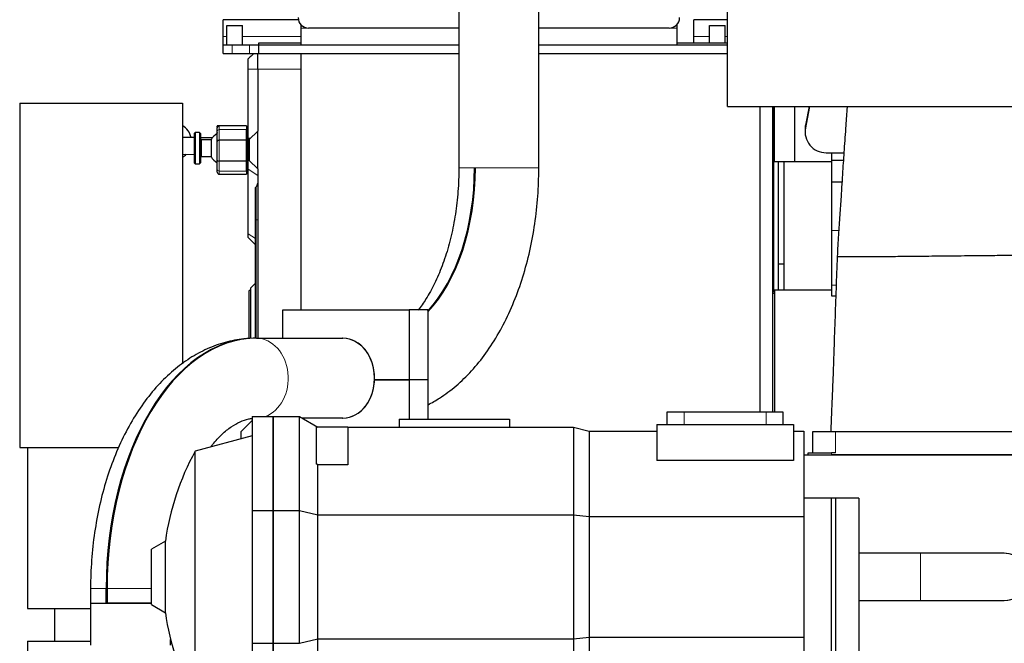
# Model space of a CAD drawing. Header units: inches. Extents: x 0 to 20790, y -12 to 14700.
# Tile 325 of 341: x 13718 to 14655, y 10943 to 11537. Entities that reach past the tile are written whole.
import ezdxf

# ---------------------------------------------------------------- set-up
doc = ezdxf.new("R2010")
doc.units = ezdxf.units.IN
doc.layers.add('1', color=7, linetype='Continuous', true_color=0xffffff)

msp = doc.modelspace()

# ---------------------------------------------------------------- linework, layer by layer
at = {"layer": '1', "color": 2, "linetype": 'Continuous', "lineweight": 25}
for p, q in [((14391.135, 11454.112), (14391.135, 11800.812)), ((14211.685, 11395.592), (14211.685, 11755.592)), ((14135.585, 11721.105), (14135.585, 11395.592)), ((13911.135, 11520.592), (13911.135, 11536.592)), ((13982.836, 11536.592), (13911.135, 11536.592)), ((14359.135, 11520.592), (14359.135, 11536.592)), ((14391.135, 11536.592), (14359.135, 11536.592)), ((13914.635, 11512.592), (13914.635, 11531.092)), ((13914.635, 11531.092), (13929.635, 11531.092)), ((13929.635, 11512.592), (13929.635, 11531.092)), ((13985.135, 11531.978), (13985.135, 11528.592)), ((13985.135, 11528.592), (13985.135, 11512.592)), ((14135.586, 11528.592), (13992.635, 11528.592)), ((14335.635, 11528.592), (14211.683, 11528.592)), ((14343.135, 11531.978), (14343.135, 11528.592)), ((14343.135, 11528.592), (14343.135, 11512.592)), ((14374.135, 11531.092), (14389.135, 11531.092)), ((14374.135, 11514.593), (14374.135, 11531.092)), ((14389.135, 11514.593), (14389.135, 11531.092)), ((13911.135, 11512.592), (13911.135, 11520.592)), ((14359.135, 11514.636), (14359.135, 11520.592)), ((13911.135, 11512.592), (13919.922, 11512.592)), ((13911.135, 11504.592), (13911.135, 11512.592)), ((13919.922, 11512.592), (13936.348, 11512.592)), ((13936.348, 11512.592), (13945.094, 11512.592)), ((13945.094, 11514.593), (13985.14, 11514.593)), ((13945.094, 11504.593), (13945.094, 11514.593)), ((13945.135, 11512.592), (14135.587, 11512.592)), ((13945.135, 11504.592), (13945.135, 11512.592)), ((14211.679, 11512.592), (14391.132, 11512.592)), ((14343.128, 11514.593), (14391.134, 11514.593)), ((14343.13, 11514.636), (14359.132, 11514.636)), ((13911.135, 11504.592), (13919.922, 11504.592)), ((13919.922, 11504.592), (13936.348, 11504.592)), ((13935.135, 11489.593), (13935.135, 11499.26)), ((13936.348, 11504.592), (13944.135, 11504.592)), ((13944.135, 11504.593), (13945.135, 11504.593)), ((13944.135, 11489.593), (13944.135, 11504.593)), ((13945.094, 11504.593), (13945.139, 11504.593)), ((13945.135, 11504.592), (14135.587, 11504.592)), ((13985.135, 11504.593), (13985.135, 11489.593)), ((14211.679, 11504.592), (14391.132, 11504.592)), ((13935.135, 11423.534), (13935.135, 11489.593)), ((13944.135, 11489.593), (13944.135, 11430.593)), ((13985.135, 11489.593), (13985.135, 11260.594)), ((13717.635, 11457.192), (13872.635, 11457.192)), ((13717.635, 11457.192), (13717.635, 11129.592)), ((13872.635, 11457.192), (13872.635, 11209.368)), ((14391.135, 11454.112), (18917.135, 11454.112)), ((14422.094, 11454.11), (14422.094, 11163.598)), ((14434.094, 11454.11), (14434.094, 11163.598)), ((14435.135, 11454.112), (14435.135, 11277.607)), ((14436.136, 11401.592), (14436.136, 11454.115)), ((14455.136, 11454.114), (14455.136, 11401.592)), ((14469.463, 11454.115), (14465.483, 11433.754)), ((14468.96, 11454.113), (14465.483, 11436.325)), ((13905.635, 11435.637), (13905.635, 11435.441)), ((13905.635, 11434.237), (13905.635, 11435.441)), ((13905.635, 11430.319), (13905.635, 11433.593)), ((13933.635, 11435.593), (13907.635, 11435.593)), ((13915.635, 11435.783), (13911.635, 11435.783)), ((13921.635, 11435.593), (13921.635, 11435.637)), ((13933.635, 11435.593), (13933.635, 11432.007)), ((13935.135, 11433.593), (13934.135, 11433.593)), ((13934.135, 11433.593), (13934.135, 11391.593)), ((14465.115, 11432.517), (14465.115, 11429.946)), ((13883.636, 11424.472), (13873.62, 11424.68)), ((13884.635, 11429.425), (13883.635, 11428.425)), ((13883.635, 11428.425), (13883.635, 11400.425)), ((13888.635, 11429.425), (13884.635, 11429.425)), ((13884.635, 11429.425), (13884.635, 11399.425)), ((13889.635, 11428.425), (13888.635, 11429.425)), ((13888.635, 11429.425), (13888.635, 11399.425)), ((13889.635, 11428.425), (13889.635, 11400.425)), ((13900.903, 11424.114), (13889.635, 11424.348)), ((13905.635, 11420.824), (13905.635, 11430.319)), ((13933.635, 11421.906), (13933.635, 11432.007)), ((13937.076, 11423.534), (13935.135, 11423.534)), ((13944.135, 11430.593), (13936.135, 11422.593)), ((13944.135, 11394.593), (13944.135, 11430.593)), ((13899.779, 11422.425), (13890.635, 11422.425)), ((13899.779, 11422.425), (13899.779, 11406.425)), ((13905.635, 11403.091), (13905.635, 11420.824)), ((13933.635, 11421.906), (13907.635, 11421.906)), ((13933.635, 11401.912), (13933.635, 11421.906)), ((13934.135, 11420.575), (13933.635, 11420.575)), ((13935.135, 11412.593), (13935.135, 11420.522)), ((13936.135, 11422.593), (13936.135, 11402.593)), ((13873.288, 11408.683), (13883.636, 11408.469)), ((13890.635, 11406.425), (13899.779, 11406.425)), ((13933.635, 11408.275), (13934.135, 11408.275)), ((13935.135, 11405.417), (13935.135, 11412.593)), ((14485.115, 11410.022), (14490.135, 11410.022)), ((14490.135, 11410.022), (14490.135, 11403.088)), ((14490.135, 11410.022), (14502.017, 11410.022)), ((13883.635, 11400.425), (13884.635, 11399.425)), ((13884.635, 11399.425), (13888.635, 11399.425)), ((13888.635, 11399.425), (13889.635, 11400.425)), ((13905.635, 11394.337), (13905.635, 11403.091)), ((13933.635, 11401.912), (13907.635, 11401.912)), ((13933.635, 11392.599), (13933.635, 11401.912)), ((13935.135, 11394.273), (13935.135, 11402.859)), ((13936.135, 11402.593), (13944.135, 11394.593)), ((14150.489, 11395.592), (14151.291, 11395.592)), ((14436.136, 11401.592), (14455.136, 11401.592)), ((14439.635, 11401.592), (14439.635, 11304.368)), ((14444.908, 11401.592), (14444.908, 11279.592)), ((14455.136, 11401.592), (14490.141, 11401.592)), ((14490.135, 11403.088), (14490.135, 11382.506)), ((14490.135, 11403.088), (14501.555, 11403.088)), ((13905.635, 11391.593), (13905.635, 11394.337)), ((13907.635, 11389.593), (13933.635, 11389.593)), ((13933.635, 11392.599), (13933.635, 11389.593)), ((13934.135, 11391.593), (13935.135, 11391.593)), ((13935.135, 11332.99), (13935.135, 11394.273)), ((13944.135, 11394.593), (13944.135, 11233.641)), ((13942.135, 11377.093), (13942.671, 11377.628)), ((13942.135, 11346.093), (13942.135, 11377.093)), ((14490.135, 11382.506), (14500.213, 11382.506)), ((14490.135, 11382.506), (14490.135, 11336.042)), ((13942.135, 11233.634), (13942.135, 11346.093)), ((13935.135, 11329.418), (13935.135, 11332.99)), ((13935.135, 11329.418), (13942.135, 11322.418)), ((14490.135, 11336.042), (14490.135, 11284.067)), ((14439.635, 11304.368), (14439.635, 11279.592)), ((14439.635, 11304.368), (14444.917, 11304.368)), ((13942.135, 11286.093), (13937.635, 11281.593)), ((14490.135, 11284.067), (14490.135, 11274.093)), ((13937.635, 11279.093), (13936.135, 11279.093)), ((13936.135, 11233.003), (13936.135, 11279.093)), ((13937.635, 11233.465), (13937.635, 11281.593)), ((14434.086, 11276.549), (14436.134, 11276.549)), ((14434.094, 11277.607), (14435.135, 11277.607)), ((14436.136, 11279.592), (14490.146, 11279.592)), ((14436.136, 11279.592), (14436.136, 11163.594)), ((14490.135, 11274.093), (14494.338, 11274.093)), ((13967.945, 11260.592), (14088.19, 11260.592)), ((13967.945, 11233.638), (13967.945, 11260.592)), ((14106.124, 11260.592), (14088.19, 11260.592)), ((14088.19, 11260.592), (14088.19, 11194.092)), ((14106.124, 11260.592), (14106.124, 11194.092)), ((13943.099, 11233.639), (14025.298, 11233.639)), ((14088.19, 11194.092), (14055.374, 11194.092)), ((14055.374, 11194.092), (14088.19, 11194.092)), ((14106.124, 11194.092), (14088.19, 11194.092)), ((14106.124, 11194.092), (14088.19, 11194.092)), ((14088.19, 11194.092), (14088.19, 11156.593)), ((14106.124, 11194.092), (14106.124, 11156.593)), ((14333.935, 11163.592), (14349.935, 11163.592)), ((14333.935, 11151.592), (14333.935, 11163.592)), ((14349.935, 11163.592), (14427.935, 11163.592)), ((14427.935, 11163.592), (14443.935, 11163.592)), ((14443.935, 11163.592), (14443.935, 11151.592)), ((13938.935, 11155.393), (13928.135, 11144.593)), ((13938.935, 11159.092), (13938.935, 11069.76)), ((13938.935, 11159.092), (13958.935, 11159.092)), ((13958.935, 11159.092), (13983.935, 11159.092)), ((13958.935, 11069.76), (13958.935, 11159.092)), ((13958.935, 11159.092), (13958.935, 11069.76)), ((13983.935, 11159.092), (14001.256, 11149.092)), ((13983.935, 11069.76), (13983.935, 11159.092)), ((14025.298, 11157.546), (13986.613, 11157.546)), ((14078.935, 11156.592), (14078.935, 11149.092)), ((14078.935, 11156.592), (14183.935, 11156.592)), ((14183.935, 11156.592), (14183.935, 11149.092)), ((14323.935, 11151.592), (14453.935, 11151.592)), ((14323.935, 11151.592), (14323.935, 11117.461)), ((14453.935, 11151.592), (14453.935, 11117.461)), ((13928.135, 11144.593), (13928.135, 11137.734)), ((14029.935, 11149.092), (13999.935, 11149.092)), ((13999.935, 11149.092), (13999.935, 11114.196)), ((14029.935, 11149.092), (14029.935, 11113.118)), ((14029.935, 11149.092), (14244.68, 11149.092)), ((14244.68, 11149.092), (14259.608, 11145.092)), ((14244.68, 11149.092), (14244.68, 11065.618)), ((14259.608, 11145.092), (14323.935, 11145.092)), ((14259.608, 11145.092), (14259.608, 11063.961)), ((14453.935, 11145.092), (14463.935, 11145.092)), ((14463.935, 11145.092), (14463.935, 11063.961)), ((14494.135, 11144.593), (14472.135, 11144.593)), ((14472.135, 11144.593), (14472.135, 11124.582)), ((14706.135, 11144.593), (14494.135, 11144.593)), ((13938.935, 11140.628), (13884.614, 11126.073)), ((13717.635, 11129.592), (13811.71, 11129.592)), ((13725.135, 11129.592), (13725.135, 10976.592)), ((13884.614, 10887.112), (13884.614, 11126.073)), ((14468.135, 11124.582), (14490.135, 11124.582)), ((14468.135, 11122.592), (14468.135, 11124.582)), ((14494.135, 11124.582), (14490.135, 11124.582)), ((14001.256, 11113.118), (13999.935, 11114.196)), ((14453.935, 11117.461), (14323.935, 11117.461)), ((14463.954, 11122.592), (17453.747, 11122.592)), ((14468.135, 11122.592), (14490.135, 11122.592)), ((14710.135, 11122.592), (14490.135, 11122.592)), ((14029.935, 11113.118), (14001.256, 11113.118)), ((14001.256, 11065.618), (14001.256, 11113.118)), ((14493.935, 11081.592), (14463.935, 11081.592)), ((14490.27, 10931.592), (14490.27, 11081.592)), ((14516.27, 11081.592), (14493.935, 11081.592)), ((14493.935, 11081.592), (14493.935, 11006.592)), ((14516.27, 11081.592), (14516.27, 11006.592)), ((13938.935, 11069.76), (13938.935, 10943.425)), ((13938.935, 11069.76), (13958.935, 11069.76)), ((13958.935, 10943.425), (13958.935, 11069.76)), ((13958.935, 11069.76), (13983.935, 11069.76)), ((13958.935, 11069.76), (13958.935, 10943.425)), ((13983.935, 11069.76), (14001.256, 11065.618)), ((13983.935, 10943.425), (13983.935, 11069.76)), ((14001.256, 11065.618), (14244.68, 11065.618)), ((14001.256, 10947.567), (14001.256, 11065.618)), ((14244.68, 11065.618), (14259.608, 11063.961)), ((14244.68, 11065.618), (14244.68, 10947.567)), ((14259.608, 11063.961), (14463.935, 11063.961)), ((14259.608, 11063.961), (14259.608, 10949.224)), ((14463.935, 11063.961), (14463.935, 10949.224)), ((13856.29, 11040.69), (13842.935, 11032.979)), ((13856.29, 10972.495), (13856.29, 11040.69)), ((13842.935, 10980.206), (13842.935, 11032.979)), ((14493.935, 11006.592), (14493.935, 10931.592)), ((14516.27, 11006.592), (14516.27, 10931.592)), ((13785.085, 10995.592), (13785.085, 10981.592)), ((13799.989, 10981.592), (13799.989, 10995.592)), ((13800.791, 10995.592), (13800.791, 10981.592)), ((13725.135, 10976.592), (13785.086, 10976.592)), ((13750.635, 10976.592), (13750.635, 10945.592)), ((13785.085, 10981.592), (13842.933, 10981.592)), ((13785.085, 10981.592), (13799.989, 10981.592)), ((13785.085, 10981.592), (13785.085, 10941.592)), ((13842.937, 10981.592), (13800.791, 10981.592)), ((13842.935, 10980.206), (13856.29, 10972.495)), ((13725.135, 10945.592), (13725.135, 10932.592)), ((13725.135, 10945.592), (13785.088, 10945.592)), ((13861.185, 10941.592), (13861.185, 10947.066)), ((13983.935, 10943.425), (14001.256, 10947.567)), ((14001.256, 10947.567), (14244.68, 10947.567)), ((14001.256, 10900.067), (14001.256, 10947.567)), ((14244.68, 10947.567), (14259.608, 10949.224)), ((14244.68, 10947.567), (14244.68, 10864.092)), ((14259.608, 10949.224), (14463.935, 10949.224)), ((14259.608, 10949.224), (14259.608, 10868.092)), ((14463.935, 10949.224), (14463.935, 10868.092)), ((13938.935, 10943.425), (13938.935, 10854.092)), ((13938.935, 10943.425), (13958.935, 10943.425)), ((13958.935, 10854.092), (13958.935, 10943.425)), ((13958.935, 10943.425), (13983.935, 10943.425)), ((13958.935, 10943.425), (13958.935, 10854.092))]:
    msp.add_line(p, q, dxfattribs=at)
at = {"layer": '1', "color": 110, "linetype": 'Continuous', "lineweight": 13}
for p, q in [((13992.635, 11528.592), (13985.135, 11528.592)), ((14343.135, 11528.592), (14335.635, 11528.592)), ((13914.636, 11520.592), (13911.135, 11520.592)), ((13985.135, 11520.592), (13929.636, 11520.592)), ((14374.135, 11520.592), (14359.135, 11520.592)), ((14391.135, 11520.592), (14389.135, 11520.592)), ((13919.922, 11504.592), (13919.922, 11512.592)), ((13936.348, 11504.592), (13936.348, 11512.592)), ((13944.135, 11489.593), (13935.135, 11489.593)), ((13985.135, 11489.593), (13944.135, 11489.593)), ((13905.83, 11434.455), (13905.635, 11434.237)), ((13907.635, 11435.593), (13907.635, 11432.007)), ((14465.483, 11433.754), (14465.483, 11436.325)), ((13933.635, 11432.007), (13907.635, 11432.007)), ((13907.635, 11432.007), (13907.635, 11421.906)), ((13890.635, 11422.425), (13890.635, 11406.425)), ((13907.635, 11421.906), (13907.635, 11401.912)), ((13936.135, 11420.522), (13935.135, 11420.522)), ((13936.135, 11412.593), (13935.135, 11412.593)), ((13936.135, 11405.166), (13935.135, 11405.417)), ((13907.635, 11401.912), (13907.635, 11392.599)), ((13936.249, 11402.478), (13935.135, 11402.859)), ((14150.489, 11395.592), (14135.585, 11395.592)), ((14211.685, 11395.592), (14151.291, 11395.592)), ((13907.635, 11389.593), (13907.635, 11392.599)), ((13933.635, 11392.599), (13907.635, 11392.599)), ((13944.135, 11388.488), (13935.135, 11394.273)), ((13942.671, 11377.628), (13942.671, 11346.093)), ((13942.135, 11346.093), (13942.671, 11346.093)), ((13944.135, 11346.093), (13942.671, 11346.093)), ((13942.671, 11233.64), (13942.671, 11346.093)), ((13942.135, 11328.49), (13935.135, 11332.99)), ((14490.135, 11336.042), (14497.122, 11336.042)), ((14490.135, 11284.067), (14494.706, 11284.067)), ((14349.935, 11163.592), (14349.935, 11151.592)), ((14427.935, 11151.592), (14427.935, 11163.592)), ((14494.135, 11144.593), (14494.135, 11124.582)), ((14490.135, 11122.592), (14490.135, 11124.582)), ((13785.085, 10995.592), (13799.989, 10995.592)), ((13842.937, 10995.592), (13800.791, 10995.592))]:
    msp.add_line(p, q, dxfattribs=at)
at = {"layer": '1', "color": 2, "linetype": 'Continuous', "lineweight": 25}
for centre, radius, start, end in [((13992.635, 11538.592), 10, 180, 270), ((14335.635, 11538.592), 10, 270, 0), ((13863.635, 11420.833), 17.5, 12.200625, 59.045625), ((13907.635, 11433.593), 2, 90, 180), ((13890.635, 11423.425), 1, 180, 270), ((13913.635, 11414.425), 16, 119.999572, 150), ((13863.635, 11420.833), 17.5, 300.94875, 315.75375), ((13890.635, 11405.425), 1, 90, 180), ((13913.635, 11414.425), 16, 210, 240), ((13907.635, 11391.593), 2, 180, 270), ((13939.135, 11381.164), 5, 315, 0), ((14101.935, 11006.592), 248, 151.198485, 172.097404), ((14101.935, 11006.592), 248, 187.902596, 208.801515)]:
    msp.add_arc(centre, radius, start, end, dxfattribs=at)
for centre, major_axis, ratio, start_param, end_param in [((13911.635, 11435.637), (-6, 0), 0.0244322, 4.712389, 6.2831853), ((13911.635, 11435.441), (-6, 0), 0.0244322, 0, 0.6035539), ((13915.635, 11435.637), (-6, 0), 0.0244322, 3.1415927, 4.712389), ((14485.115, 11429.946), (20, 0), 0.9961947, 2.9492947, 4.712389), ((14485.115, 11432.517), (20, 0), 0.9961947, 2.9492947, 3.1416097), ((13907.635, 11420.824), (2, 0), 0.5409175, 1.5707963, 3.1415927), ((13907.635, 11403.091), (2, 0), 0.5897819, 3.1415927, 4.712389), ((14053.671, 11395.592), (0, 161.953), 0.5978146, 3.7141479, 4.712389), ((14054.473, 11395.592), (0, -161.953), 0.5978146, 0.5627378, 1.5707963), ((13942.297, 10995.592), (0, -238.047), 0.5978146, 3.1415927, 4.712389), ((13943.099, 10995.592), (0, 238.047), 0.5978146, 0, 1.5707963), ((14024.898, 11195.592), (0, 38.05), 0.8016344, 3.1284517, 6.2963263), ((14024.898, 11195.592), (0, -38.05), 0.8016344, 0.013141, 3.1284517)]:
    msp.add_ellipse(centre, major_axis=major_axis, ratio=ratio, start_param=start_param, end_param=end_param, dxfattribs=at)
at = {"layer": '1', "color": 110, "linetype": 'Continuous', "lineweight": 13}
for centre, major_axis, ratio, start_param, end_param in [((13873.454, 11416.682), (0.166, 7.998), 0.6725436, 0.0000977, 0.1835863), ((13907.635, 11430.319), (2, 0), 0.8441214, 1.5707963, 3.1415927), ((13873.454, 11416.682), (0.166, 7.998), 0.6725436, 3.0196591, 3.1415922), ((13907.635, 11394.337), (2, 0), 0.8693046, 3.1415927, 4.712389), ((13942.698, 11195.592), (0, -38.05), 0.8016344, 0.2864121, 3.1284517)]:
    msp.add_ellipse(centre, major_axis=major_axis, ratio=ratio, start_param=start_param, end_param=end_param, dxfattribs=at)
at = {"layer": '1', "color": 2, "linetype": 'Continuous', "lineweight": 25}
for points, knots in [([(13940.468, 11504.593), (13939.578, 11503.703), (13938.689, 11502.814), (13936.912, 11501.037), (13936.023, 11500.148), (13935.135, 11499.26)], [0, 0, 0, 0, 0.5, 0.5, 1, 1, 1, 1]), ([(14505.221, 11454.129), (14505.201, 11453.875), (14504.74, 11447.994), (14503.737, 11434.76), (14502.285, 11414.283), (14500.774, 11391.508), (14499.453, 11370.522), (14498.16, 11350.322), (14496.719, 11331.352), (14496.027, 11318.221), (14495.705, 11311.308)], [0, 0, 0, 0, 0.0063167, 0.1460508, 0.3155189, 0.4626478, 0.6264364, 0.7421192, 0.8646347, 1, 1, 1, 1]), ([(13905.635, 11429.391), (13905.635, 11429.364), (13905.635, 11429.337), (13905.635, 11429.293), (13905.635, 11429.275), (13905.635, 11429.239), (13905.635, 11429.187), (13905.635, 11429.139), (13905.635, 11429.047), (13905.635, 11428.992), (13905.635, 11428.896), (13905.635, 11428.855), (13905.635, 11428.789), (13905.635, 11428.763), (13905.635, 11428.746)], [0, 0, 0, 0, 0.0805655, 0.0805655, 0.1380301, 0.1380301, 0.1954948, 0.3104241, 0.3104241, 0.5402827, 0.5402827, 0.7701414, 0.7701414, 1, 1, 1, 1]), ([(13935.135, 11420.522), (13935.135, 11421.024), (13935.135, 11421.526), (13935.135, 11422.53), (13935.135, 11423.032), (13935.135, 11423.534)], [0, 0, 0, 0, 0.5, 0.5, 1, 1, 1, 1]), ([(13935.135, 11402.859), (13935.135, 11403.282), (13935.135, 11403.703), (13935.135, 11404.552), (13935.135, 11404.98), (13935.135, 11405.417)], [0, 0, 0, 0, 0.5, 0.5, 1, 1, 1, 1]), ([(14135.585, 11395.592), (14135.585, 11391.793), (14135.372, 11380.664), (14133.974, 11362.28), (14130.713, 11341.026), (14125.952, 11320.847), (14119.844, 11302.159), (14112.587, 11285.323), (14104.836, 11271.369), (14099.451, 11263.666), (14096.943, 11260.437)], [0, 0, 0, 0, 0.0708672, 0.2083736, 0.3456352, 0.482321, 0.618199, 0.7530827, 0.8868892, 1, 1, 1, 1]), ([(14106.236, 11170.394), (14109.97, 11172.299), (14119.191, 11177.592), (14133.242, 11188.033), (14148.012, 11202.36), (14161.646, 11219.225), (14173.944, 11238.437), (14184.713, 11259.715), (14193.804, 11282.722), (14201.114, 11307.112), (14206.584, 11332.554), (14210.174, 11358.727), (14211.516, 11379.882), (14211.685, 11392.176), (14211.685, 11395.592)], [0, 0, 0, 0, 0.0563805, 0.1421413, 0.2301161, 0.320129, 0.4116242, 0.5039271, 0.5964432, 0.6888249, 0.7809842, 0.8729365, 0.9647524, 1, 1, 1, 1]), ([(14495.705, 11311.308), (14494.917, 11290.947), (14493.798, 11260.346), (14492.642, 11227.044), (14492.102, 11209.984), (14491.689, 11198.726), (14491.101, 11183.74), (14490.362, 11165.592), (14489.794, 11151.883), (14489.487, 11144.6)], [0, 0, 0, 0, 0.3664288, 0.5506659, 0.5992276, 0.6733704, 0.7532621, 0.8689247, 1, 1, 1, 1]), ([(14495.705, 11311.308), (14495.705, 11311.308), (14495.699, 11311.3), (14495.682, 11311.289), (14495.768, 11311.276), (14496.017, 11311.258), (14496.874, 11311.235), (14499.881, 11311.208), (14506.629, 11311.206), (14519.349, 11311.261), (14535.525, 11311.369), (14550.359, 11311.492), (14561.56, 11311.596), (14567.296, 11311.651), (14570.102, 11311.68), (14570.766, 11311.686)], [0, 0, 0, 0, 0.0031439, 0.0414845, 0.0606549, 0.0798252, 0.1565064, 0.2331876, 0.3865501, 0.5399126, 0.6932751, 0.8466375, 0.9233188, 0.9856223, 1, 1, 1, 1]), ([(14570.766, 11311.686), (14571.651, 11311.695), (14575.739, 11311.736), (14583.848, 11311.818), (14599.005, 11311.971), (14612.415, 11312.106), (14623.057, 11312.213), (14626.91, 11312.252), (14632.026, 11312.303), (14642.048, 11312.409), (14657.039, 11312.581), (14673.896, 11312.798), (14687.817, 11313.007), (14695.773, 11313.156), (14699.226, 11313.24), (14700.622, 11313.283), (14701.389, 11313.312), (14701.887, 11313.338), (14702.123, 11313.361), (14702.104, 11313.381), (14702.116, 11313.409), (14702.104, 11313.429), (14702.115, 11313.442)], [0, 0, 0, 0, 0.013178, 0.052712, 0.1054241, 0.2108481, 0.2240261, 0.2372042, 0.2635602, 0.3162722, 0.4216963, 0.5271203, 0.6325444, 0.7379685, 0.7906805, 0.8170365, 0.8433925, 0.8697486, 0.8961046, 0.9224606, 0.9488166, 1, 1, 1, 1]), ([(13942.698, 11233.642), (13938.765, 11233.64), (13928.863, 11233.111), (13913.083, 11230.095), (13895.812, 11223.838), (13879.257, 11214.839), (13863.529, 11203.152), (13848.758, 11188.824), (13835.124, 11171.959), (13822.827, 11152.747), (13812.057, 11131.47), (13802.967, 11108.462), (13795.656, 11084.073), (13790.187, 11058.631), (13786.597, 11032.458), (13785.254, 11011.302), (13785.085, 10999.009), (13785.085, 10995.592)], [0, 0, 0, 0, 0.0431257, 0.1093163, 0.1756576, 0.2429371, 0.3117426, 0.3823246, 0.4545416, 0.5279479, 0.6020022, 0.6762277, 0.7503452, 0.8242843, 0.8980574, 0.971721, 1, 1, 1, 1]), ([(13899.439, 11130.245), (13900.005, 11130.983), (13903.517, 11135.443), (13910.107, 11142.562), (13919.051, 11149.754), (13927.675, 11154.543), (13934.136, 11156.603), (13937.867, 11157.222), (13938.996, 11157.351)], [0, 0, 0, 0, 0.04049, 0.2501559, 0.4605472, 0.674993, 0.9001483, 1, 1, 1, 1]), ([(14574.84, 11029.092), (14571.567, 11029.092), (14565.043, 11029.092), (14555.27, 11029.092), (14539.02, 11029.092), (14526.02, 11029.092), (14516.27, 11029.092)], [0, 0, 0, 0, 0.1676777, 0.3341328, 0.5005996, 1, 1, 1, 1]), ([(14654.492, 11029.091), (14654.451, 11029.091), (14653.962, 11029.092), (14651.472, 11029.092), (14646.287, 11029.092), (14637.874, 11029.092), (14626.141, 11029.092), (14611.303, 11029.092), (14597.072, 11029.092), (14584.711, 11029.092), (14578.234, 11029.092), (14574.84, 11029.092)], [0, 0, 0, 0, 0.0744081, 0.1841968, 0.3089349, 0.4384886, 0.569414, 0.7036876, 0.8458734, 0.9196909, 1, 1, 1, 1]), ([(14516.27, 10984.092), (14526.02, 10984.092), (14539.02, 10984.092), (14555.27, 10984.092), (14565.043, 10984.092), (14571.567, 10984.092), (14574.84, 10984.092)], [0, 0, 0, 0, 0.4993991, 0.6658655, 0.8323201, 1, 1, 1, 1]), ([(14574.84, 10984.092), (14578.237, 10984.092), (14584.723, 10984.092), (14597.116, 10984.092), (14611.412, 10984.093), (14626.252, 10984.092), (14637.803, 10984.092), (14646.011, 10984.093), (14650.759, 10984.093), (14653.255, 10984.093), (14654.4, 10984.093), (14654.639, 10984.093), (14654.671, 10984.093)], [0, 0, 0, 0, 0.0802005, 0.1539537, 0.2961703, 0.4305036, 0.5611844, 0.6901611, 0.8142776, 0.8897971, 0.9542038, 1, 1, 1, 1])]:
    msp.add_open_spline(points, degree=3, knots=knots, dxfattribs=at)
msp.add_open_spline([(13873.611, 11424.68), (13873.238, 11424.689), (13872.88, 11424.697), (13872.534, 11424.705)], degree=3, dxfattribs=at)
at = {"layer": '1', "color": 110, "linetype": 'Continuous', "lineweight": 13}
for points, weights, knots in [([(14574.84, 10984.092), (14574.846, 10984.097), (14574.852, 10984.963), (14574.856, 10986.618), (14574.87, 10993.364), (14574.879, 11002.886), (14574.874, 11013.727), (14574.863, 11023.824), (14574.856, 11027.353), (14574.848, 11029.098), (14574.84, 11029.092)], [0.996096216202, 0.999123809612, 1.00667364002, 1.01661171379, 1.01661171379, 0.958470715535, 1.01661171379, 1.01661171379, 0.99661224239, 0.99180236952, 0.996094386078], [0, 0, 0, 0, 0, 0.2067252, 0.2067252, 0.2067252, 0.7067408, 0.7067408, 0.7067408, 1, 1, 1, 1, 1]), ([(14654.649, 10984.093), (14658.51, 10984.072), (14662.287, 10984.931), (14665.612, 10986.599), (14674.633, 10993.364), (14680.702, 11002.886), (14677.544, 11013.727), (14669.931, 11023.879), (14665.55, 11027.46), (14659.961, 11029.176), (14654.421, 11029.09)], [0.995981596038, 0.998905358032, 1.00648040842, 1.01661171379, 1.01661171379, 0.958470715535, 1.01661171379, 1.01661171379, 0.996011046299, 0.99159735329, 0.996362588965], [0, 0, 0, 0, 0, 0.207403, 0.207403, 0.207403, 0.7042512, 0.7042512, 0.7042512, 1, 1, 1, 1, 1])]:
    msp.add_rational_spline(points, weights, degree=4, knots=knots, dxfattribs=at)

doc.saveas('drawing.dxf')
